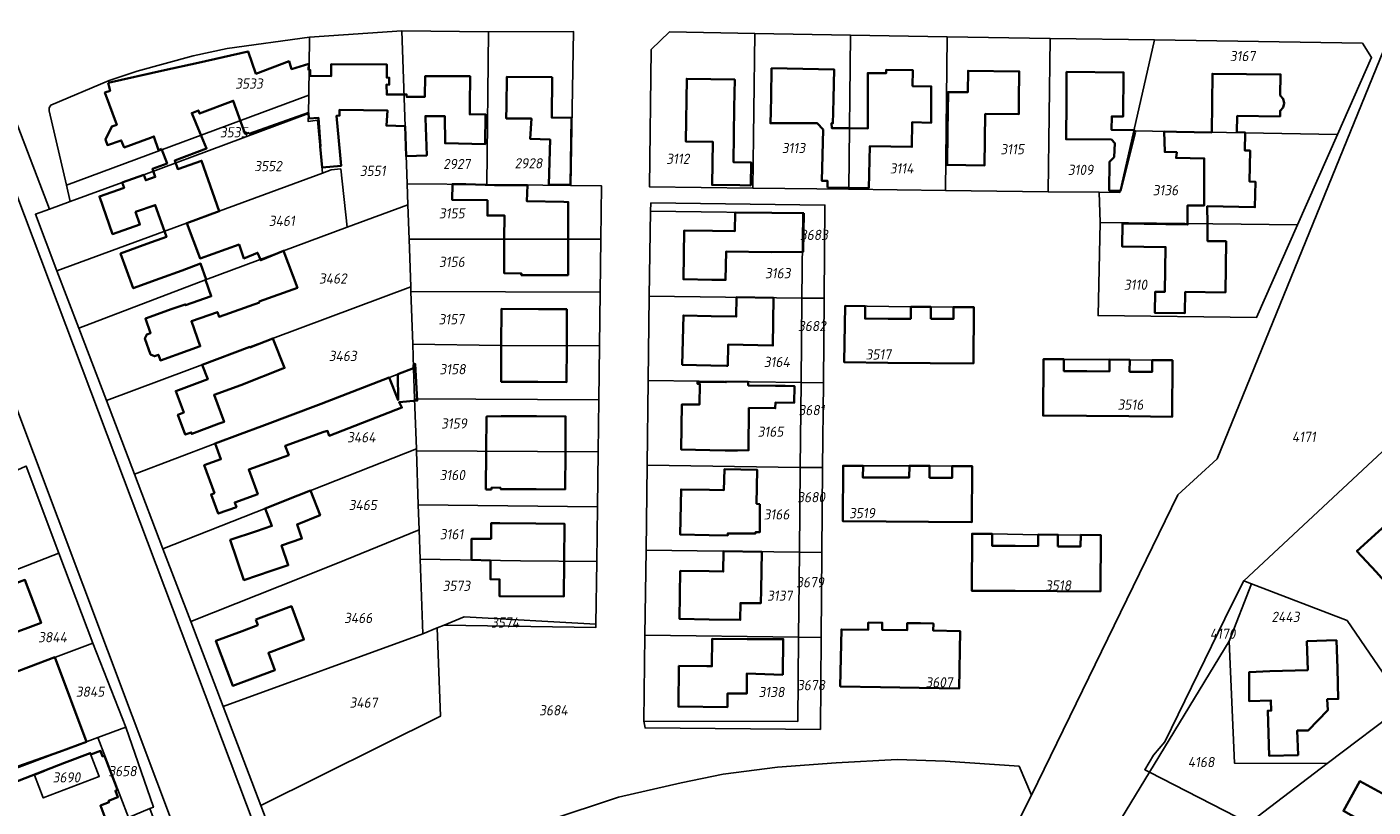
# Model space of a CAD drawing. Extents: x 177930 to 190767, y 381068 to 392034.
# Tile 261 of 318: x 183850 to 184088, y 387217 to 387355. Entities that reach past the tile are written whole.
import ezdxf
from ezdxf.enums import TextEntityAlignment as Align

# ---------------------------------------------------------------- set-up
doc = ezdxf.new("R2010")
doc.units = 0
for name, color, linetype, lineweight in [('B-XX-KG-GRENS_PERCEEL-GV', 150, 'Continuous', 25), ('B-XX-KG-GRENS_PERCEEL-S', 150, 'Continuous', 25), ('B-XX-OG-BEBOUWING-G', 7, 'Continuous', 35)]:
    doc.layers.add(name, color=color, linetype=linetype, lineweight=lineweight)
doc.styles.add('NLCS-ISO', font='NLCS-ISO.ttf', dxfattribs={"height": 1.8})

# ---------------------------------------------------------------- blocks, each defined once
blk = doc.blocks.new('SKG-PERCEELNUMMER-SO')
at = {"layer": 'DefPoints'}
blk.add_point((0, 0), dxfattribs=at)
at = {"style": 'NLCS-ISO', "oblique": 10, "flags": 1}
blk.add_attdef('GEMEENTECODE', text='', height=1.8, dxfattribs=at).set_placement((-0.5, 2.55), align=Align.MIDDLE_RIGHT)
blk.add_attdef('SECTIE', text='', height=1.8, dxfattribs=at).set_placement((0.5, 2.5), align=Align.MIDDLE_LEFT)
at = {"style": 'NLCS-ISO', "oblique": 10}
blk.add_attdef('PERCEELNUMMER', text='', height=1.8, dxfattribs=at).set_placement((0, 0), align=Align.MIDDLE_CENTER)

msp = doc.modelspace()

# ---------------------------------------------------------------- linework, layer by layer
at = {"layer": 'B-XX-KG-GRENS_PERCEEL-GV'}
for points in [[(183797.237, 387423.996), (183825.322, 387349.479), (183881.999, 387198.741), (183888.966, 387182.649), (183897.93, 387159.159), (183911.704, 387123.058), (183926.398, 387084.55), (183937.625, 387084.858), (183935.712, 387089.863), (183936.787, 387090.71), (183935.32, 387096.99), (183931.38, 387108.63), (183931.189, 387125.515), (183928.186, 387131.37), (183926.913, 387134.61), (183925.35, 387138.588), (183924.31, 387141.236), (183919.394, 387153.745), (183916.73, 387160.525), (183907.981, 387172.086), (183906.553, 387171.472), (183849.898, 387321.879), (183782.603, 387500.489)], [(183782.603, 387500.489), (183849.898, 387321.879), (183906.553, 387171.472), (183907.981, 387172.086), (183916.73, 387160.525), (183914.742, 387168.627), (183913.409, 387174.06), (183903.692, 387198.428), (183899.744, 387196.454), (183891.645, 387217.694), (183884.977, 387235.183), (183879.257, 387250.185), (183874.353, 387263.046), (183869.328, 387276.225), (183864.371, 387289.225), (183859.495, 387302.012), (183855.632, 387312.144), (183851.829, 387322.117), (183854.302, 387323.024), (183839.663, 387361.351)], [(183942.18, 387215.01), (183954.759, 387219.158), (183965.834, 387221.69), (183973.264, 387223.216), (183982.868, 387224.445), (183993.208, 387225.229), (184003.971, 387225.81), (184012.45, 387225.522), (184025.488, 387224.643), (184027.709, 387219.498), (184053.533, 387272.592), (184060.483, 387278.906), (184098.35, 387372.043)], [(184098.35, 387372.043), (184060.483, 387278.906), (184053.533, 387272.592), (184027.709, 387219.498), (183996.328, 387157.041), (183994.217, 387152.839), (183988.304, 387141.07), (183985.874, 387136.234), (183997.253, 387131.798), (183998.403, 387131.449), (183998.774, 387132.146), (184003.147, 387140.359), (184016.707, 387165.828), (184028.504, 387187.985), (184042.749, 387214.139), (184048.502, 387223.606), (184047.681, 387224.028), (184049.203, 387226.614), (184051.214, 387228.947), (184062.969, 387253.053), (184065.145, 387257.397), (184093.996, 387284.252)], [(183839.663, 387361.351), (183854.302, 387323.024), (183857.969, 387324.369), (183857.302, 387327.255), (183854.269, 387340.374), (183854.259, 387340.921), (183854.552, 387341.406), (183864.854, 387345.732), (183869.784, 387347.383), (183879.683, 387350.071), (183885.678, 387351.371), (183900.226, 387353.387), (183916.514, 387354.484), (183931.839, 387354.321), (183946.834, 387354.365), (183946.336, 387327.171), (183951.794, 387327.108), (183951.671, 387317.688), (183951.548, 387308.341), (183951.424, 387298.892), (183951.299, 387289.367), (183951.179, 387280.159), (183951.051, 387270.457), (183950.924, 387260.797), (183950.78, 387249.743), (183950.772, 387249.132), (183924, 387249.562), (183922.761, 387249.057), (183923.326, 387233.452), (183891.645, 387217.694), (183899.744, 387196.454)], [(183850.177, 387277.629), (183855.955, 387262.283), (183861.948, 387246.366), (183867.787, 387231.553), (183872.683, 387217.407), (183872.041, 387217.15), (183878.786, 387198.869), (183881.744, 387190.829), (183883.247, 387186.329), (183882.286, 387186.031), (183893.334, 387157.316), (183897.93, 387159.159), (183888.966, 387182.649), (183881.999, 387198.741), (183825.322, 387349.479)], [(184099.665, 387197.195), (184066.453, 387214.902), (184066.037, 387214.585), (184048.502, 387223.606), (184042.749, 387214.139), (184070.029, 387199.574), (184093.838, 387186.862)]]:
    msp.add_lwpolyline(points, dxfattribs=at)
for points in [[(183917.581, 387323.795), (183917.451, 387327.508), (183916.514, 387354.484), (183900.226, 387353.387), (183900.08, 387343.167), (183900.062, 387339.925), (183900.013, 387338.476), (183901.639, 387338.729), (183902.53, 387329.375), (183904.058, 387329.957), (183905.728, 387330.118), (183906.853, 387319.815)], [(183917.451, 387327.508), (183931.542, 387327.341), (183931.839, 387354.321), (183916.514, 387354.484)], [(183900.08, 387343.167), (183900.226, 387353.387), (183885.678, 387351.371), (183879.683, 387350.071), (183869.784, 387347.383), (183864.854, 387345.732), (183854.552, 387341.406), (183854.259, 387340.921), (183854.269, 387340.374), (183857.302, 387327.255)], [(183931.542, 387327.341), (183946.336, 387327.171), (183946.834, 387354.365), (183931.839, 387354.321)], [(183960.256, 387326.951), (183960.554, 387351.199), (183963.796, 387354.321), (183978.829, 387354.047), (183995.752, 387353.738), (184012.813, 387353.432), (184030.953, 387353.164), (184049.43, 387352.89), (184086.103, 387352.348), (184087.718, 387349.822), (184081.701, 387336.205), (184074.643, 387320.234), (184067.425, 387303.895), (184039.437, 387304.232), (184039.831, 387320.654), (184039.607, 387325.993), (184030.621, 387326.102), (184012.481, 387326.321), (183995.419, 387326.527), (183978.494, 387326.731)], [(183978.494, 387326.731), (183978.829, 387354.047), (183963.796, 387354.321), (183960.554, 387351.199), (183960.256, 387326.951)], [(183978.829, 387354.047), (183978.494, 387326.731), (183995.419, 387326.527), (183995.752, 387353.738)], [(183995.752, 387353.738), (183995.419, 387326.527), (184012.481, 387326.321), (184012.813, 387353.432)], [(184012.813, 387353.432), (184012.481, 387326.321), (184030.621, 387326.102), (184030.953, 387353.164)], [(184030.621, 387326.102), (184039.607, 387325.993), (184043.263, 387325.949), (184045.751, 387336.82), (184049.43, 387352.89), (184030.953, 387353.164)], [(184081.701, 387336.205), (184087.718, 387349.822), (184086.103, 387352.348), (184049.43, 387352.89), (184045.751, 387336.82)], [(183857.302, 387327.255), (183857.969, 387324.369), (183867.168, 387327.743), (183870.98, 387329.067), (183900.062, 387339.925), (183900.08, 387343.167)], [(183855.632, 387312.144), (183884.28, 387322.65), (183902.53, 387329.375), (183901.639, 387338.729), (183900.013, 387338.476), (183900.062, 387339.925), (183870.98, 387329.067), (183867.168, 387327.743), (183857.969, 387324.369), (183854.302, 387323.024), (183851.829, 387322.117)], [(184081.701, 387336.205), (184045.751, 387336.82), (184043.263, 387325.949), (184039.607, 387325.993), (184039.831, 387320.654), (184074.643, 387320.234)], [(183859.495, 387302.012), (183881.843, 387310.538), (183906.853, 387319.815), (183905.728, 387330.118), (183904.058, 387329.957), (183902.53, 387329.375), (183884.28, 387322.65), (183855.632, 387312.144)], [(183931.542, 387327.341), (183917.451, 387327.508), (183917.581, 387323.795), (183917.795, 387317.688), (183951.671, 387317.688), (183951.794, 387327.108), (183946.336, 387327.171)], [(183859.495, 387302.012), (183864.371, 387289.225), (183918.089, 387309.275), (183917.795, 387317.688), (183917.581, 387323.795), (183906.853, 387319.815), (183881.843, 387310.538)], [(183959.261, 387232.582), (183959.454, 387247.779), (183959.644, 387262.777), (183959.835, 387277.776), (183960.025, 387292.775), (183960.215, 387307.673), (183960.405, 387322.663), (183960.493, 387324.126), (183991.226, 387323.731), (183991.082, 387307.269), (183990.951, 387292.368), (183990.819, 387277.369), (183990.688, 387262.369), (183990.556, 387247.371), (183990.414, 387231.148), (183959.473, 387231.397)], [(183987.161, 387307.32), (183991.082, 387307.269), (183991.226, 387323.731), (183960.493, 387324.126), (183960.405, 387322.663), (183987.311, 387322.336)], [(183987.161, 387307.32), (183987.311, 387322.336), (183960.405, 387322.663), (183960.215, 387307.673)], [(184074.643, 387320.234), (184039.831, 387320.654), (184039.437, 387304.232), (184067.425, 387303.895)], [(183918.117, 387308.446), (183951.548, 387308.341), (183951.671, 387317.688), (183917.795, 387317.688), (183918.089, 387309.275)], [(183918.117, 387308.446), (183918.089, 387309.275), (183864.371, 387289.225), (183869.328, 387276.225), (183883.55, 387281.65), (183891.796, 387284.672), (183902.314, 387288.634), (183918.591, 387294.919), (183918.441, 387299.197)], [(183918.441, 387299.197), (183934.082, 387298.946), (183951.424, 387298.892), (183951.548, 387308.341), (183918.117, 387308.446)], [(183987.011, 387292.42), (183987.161, 387307.32), (183960.215, 387307.673), (183960.025, 387292.775)], [(183990.951, 387292.368), (183991.082, 387307.269), (183987.161, 387307.32), (183987.011, 387292.42)], [(183994.63, 387295.98), (183994.77, 387305.92), (184006.39, 387305.79), (184013.91, 387305.72), (184017.51, 387305.7), (184017.43, 387295.74)], [(184017.51, 387305.7), (184013.91, 387305.72), (184006.39, 387305.79), (183994.77, 387305.92), (183994.63, 387295.98), (184017.43, 387295.74)], [(183918.779, 387289.544), (183951.299, 387289.367), (183951.424, 387298.892), (183934.082, 387298.946), (183918.441, 387299.197), (183918.591, 387294.919)], [(184052.57, 387296.33), (184048.99, 387296.36), (184045.02, 387296.41), (184041.45, 387296.44), (184033.42, 387296.49), (184029.82, 387296.52), (184029.73, 387286.56), (184052.54, 387286.37)], [(184029.73, 387286.56), (184029.82, 387296.52), (184033.42, 387296.49), (184041.45, 387296.44), (184045.02, 387296.41), (184048.99, 387296.36), (184052.57, 387296.33), (184052.54, 387286.37)], [(183874.353, 387263.046), (183919.089, 387280.68), (183918.779, 387289.544), (183918.591, 387294.919), (183902.314, 387288.634), (183891.796, 387284.672), (183883.55, 387281.65), (183869.328, 387276.225)], [(183986.861, 387277.421), (183987.011, 387292.42), (183960.025, 387292.775), (183959.835, 387277.776)], [(183990.819, 387277.369), (183990.951, 387292.368), (183987.011, 387292.42), (183986.861, 387277.421)], [(183919.102, 387280.333), (183951.179, 387280.159), (183951.299, 387289.367), (183918.779, 387289.544), (183919.089, 387280.68)], [(184096.977, 387287.027), (184093.996, 387284.252), (184065.145, 387257.397), (184066.531, 387256.848), (184083.404, 387250.35), (184093.568, 387235.487), (184101.324, 387241.362), (184123.136, 387257.882), (184123.676, 387258.293)], [(183879.257, 387250.185), (183899.004, 387258.045), (183906.442, 387261.042), (183919.59, 387266.358), (183919.435, 387270.799), (183919.102, 387280.333), (183919.089, 387280.68), (183874.353, 387263.046)], [(183919.435, 387270.799), (183951.051, 387270.457), (183951.179, 387280.159), (183919.102, 387280.333)], [(183850.01, 387277.554), (183845.606, 387275.569), (183845.765, 387275.144), (183824.178, 387266.906), (183824.884, 387265.174), (183812.496, 387258.884), (183817.326, 387250.87), (183819.098, 387247.929), (183855.955, 387262.283), (183850.177, 387277.629)], [(183986.711, 387262.421), (183986.861, 387277.421), (183959.835, 387277.776), (183959.644, 387262.777)], [(183990.688, 387262.369), (183990.819, 387277.369), (183986.861, 387277.421), (183986.711, 387262.421)], [(183994.36, 387267.94), (183994.44, 387277.71), (183997.95, 387277.68), (184006.12, 387277.71), (184009.71, 387277.69), (184013.66, 387277.65), (184017.2, 387277.63), (184017.14, 387267.72)], [(184017.2, 387277.63), (184013.66, 387277.65), (184009.71, 387277.69), (184006.12, 387277.71), (183997.95, 387277.68), (183994.44, 387277.71), (183994.36, 387267.94), (184017.14, 387267.72)], [(183919.772, 387261.181), (183937.457, 387260.913), (183950.924, 387260.797), (183951.051, 387270.457), (183919.435, 387270.799), (183919.59, 387266.358)], [(183879.257, 387250.185), (183884.977, 387235.183), (183920.232, 387248.023), (183919.772, 387261.181), (183919.59, 387266.358), (183906.442, 387261.042), (183899.004, 387258.045)], [(184039.92, 387265.47), (184028.85, 387265.53), (184020.74, 387265.67), (184017.2, 387265.7), (184017.15, 387255.64), (184039.86, 387255.51)], [(184017.15, 387255.64), (184017.2, 387265.7), (184020.74, 387265.67), (184028.85, 387265.53), (184039.92, 387265.47), (184039.86, 387255.51)], [(183819.098, 387247.929), (183822.4, 387242.452), (183827.63, 387233.777), (183827.776, 387233.535), (183827.797, 387233.5), (183834.51, 387236.018), (183834.492, 387236.065), (183861.948, 387246.366), (183855.955, 387262.283)], [(183959.454, 387247.779), (183986.561, 387247.423), (183986.711, 387262.421), (183959.644, 387262.777)], [(183986.561, 387247.423), (183990.556, 387247.371), (183990.688, 387262.369), (183986.711, 387262.421)], [(183924, 387249.562), (183927.532, 387251.005), (183950.78, 387249.743), (183950.924, 387260.797), (183937.457, 387260.913), (183919.772, 387261.181), (183920.232, 387248.023), (183922.761, 387249.057)], [(184066.531, 387256.848), (184065.145, 387257.397), (184062.969, 387253.053), (184051.214, 387228.947), (184049.203, 387226.614), (184047.681, 387224.028), (184048.502, 387223.606), (184062.565, 387246.747)], [(184079.891, 387225.127), (184093.568, 387235.487), (184083.404, 387250.35), (184066.531, 387256.848), (184062.565, 387246.747), (184063.539, 387225.162)], [(183924, 387249.562), (183950.772, 387249.132), (183950.78, 387249.743), (183927.532, 387251.005)], [(183993.93, 387238.72), (183994.12, 387248.8), (183998.85, 387248.71), (183998.87, 387250.01), (184001.33, 387249.97), (184001.31, 387248.73), (184005.73, 387248.65), (184005.76, 387249.92), (184010.37, 387249.84), (184010.34, 387248.59), (184015.11, 387248.5), (184014.93, 387238.35)], [(184015.11, 387248.5), (184010.34, 387248.59), (184010.37, 387249.84), (184005.76, 387249.92), (184005.73, 387248.65), (184001.31, 387248.73), (184001.33, 387249.97), (183998.87, 387250.01), (183998.85, 387248.71), (183994.12, 387248.8), (183993.93, 387238.72), (184014.93, 387238.35)], [(183891.645, 387217.694), (183923.326, 387233.452), (183922.761, 387249.057), (183920.232, 387248.023), (183884.977, 387235.183)], [(183959.454, 387247.779), (183959.261, 387232.582), (183986.412, 387232.553), (183986.561, 387247.423)], [(183867.787, 387231.553), (183861.948, 387246.366), (183834.492, 387236.065), (183834.51, 387236.018), (183827.797, 387233.5), (183832.752, 387225.277), (183836.131, 387219.671), (183843.641, 387222.493), (183862.883, 387229.712)], [(183986.561, 387247.423), (183986.412, 387232.553), (183959.261, 387232.582), (183959.473, 387231.397), (183990.414, 387231.148), (183990.556, 387247.371)], [(184066.453, 387214.902), (184079.891, 387225.127), (184063.539, 387225.162), (184062.565, 387246.747), (184048.502, 387223.606), (184066.037, 387214.585)], [(184101.324, 387241.362), (184093.568, 387235.487), (184079.891, 387225.127), (184066.453, 387214.902), (184099.665, 387197.195), (184109.84, 387198.246), (184125.338, 387210.337)], [(183872.041, 387217.15), (183872.683, 387217.407), (183867.787, 387231.553), (183862.883, 387229.712), (183868.27, 387215.563)], [(183836.131, 387219.671), (183837.848, 387216.824), (183844.529, 387205.739), (183849.351, 387207.596), (183868.27, 387215.563), (183862.883, 387229.712), (183843.641, 387222.493)], [(183861.51, 387226.95), (183853.428, 387223.841), (183853.464, 387223.747), (183851.681, 387223.062), (183853.232, 387219.03), (183863.097, 387222.825)], [(183853.232, 387219.03), (183851.681, 387223.062), (183853.464, 387223.747), (183853.428, 387223.841), (183861.51, 387226.95), (183863.097, 387222.825)], [(184027.709, 387219.498), (184025.488, 387224.643), (184012.45, 387225.522), (184003.971, 387225.81), (183993.208, 387225.229), (183982.868, 387224.445), (183973.264, 387223.216), (183965.834, 387221.69), (183954.759, 387219.158), (183942.18, 387215.01), (183954.146, 387183.659), (183953.494, 387183.41), (183962.784, 387158.995), (183970.559, 387159.425), (183970.394, 387162.42), (183977.283, 387162.801), (183977.449, 387159.806), (183981.959, 387160.055), (183983.705, 387159.132), (183985.599, 387162.714), (183996.328, 387157.041)]]:
    msp.add_lwpolyline(points, close=True, dxfattribs=at)
at = {"layer": 'B-XX-OG-BEBOUWING-G'}
for points in [[(183900.057, 387347.553), (183900.113, 387348.679), (183897.072, 387347.756), (183896.853, 387348.304), (183896.634, 387349.125), (183890.776, 387346.937), (183889.394, 387350.863), (183880.58, 387348.88), (183874.653, 387347.563)], [(183874.653, 387347.563), (183864.69, 387345.35)], [(183916.903, 387343.279), (183913.852, 387343.245), (183913.832, 387345.035), (183914.294, 387344.99), (183914.31, 387346.228), (183913.87, 387346.24), (183913.9, 387348.536), (183904.075, 387348.629), (183904.046, 387346.473), (183900.329, 387346.544), (183900.353, 387347.574), (183900.057, 387347.553)], [(183995.551, 387337.301), (183992.415, 387337.34), (183992.361, 387338.183), (183992.624, 387338.18), (183992.666, 387340.06), (183992.725, 387342.583), (183992.828, 387347.683), (183981.805, 387347.907), (183981.702, 387342.827), (183981.65, 387340.29), (183981.607, 387338.194), (183989.831, 387338.203), (183990.883, 387337.067), (183990.691, 387328.012), (183991.666, 387328.017), (183991.697, 387326.816)], [(183998.968, 387326.741), (183999.145, 387334.112), (184006.561, 387334.018), (184006.612, 387338.364), (184009.95, 387338.259), (184009.998, 387344.692), (184006.688, 387344.739), (184006.719, 387347.584), (184002.034, 387347.635), (184002.027, 387347.018), (183998.769, 387347.036), (183998.785, 387341.93), (183998.808, 387337.282), (183995.551, 387337.301)], [(183864.69, 387345.35), (183865.02, 387343.93), (183864.1, 387343.59), (183866.2, 387337.93), (183865.3, 387337.62), (183864.22, 387335.3), (183864.55, 387334.33), (183866.98, 387335.16), (183867.526, 387333.918), (183872.139, 387335.625), (183872.746, 387335.851), (183873.586, 387333.445), (183874.079, 387333.664)], [(183917.098, 387337.697), (183917.283, 387332.372), (183920.912, 387332.498), (183920.683, 387339.074), (183920.685, 387339.464), (183924.103, 387339.441), (183924.167, 387334.642), (183931.219, 387334.486), (183931.268, 387339.772), (183928.525, 387339.747), (183928.535, 387341.419), (183928.565, 387346.481), (183920.65, 387346.528), (183920.592, 387342.857), (183917.38, 387342.85), (183917.36, 387343.284), (183916.903, 387343.279)], [(184045.874, 387336.966), (184041.821, 387337.012), (184041.842, 387339.405), (184043.871, 387339.388), (184043.938, 387347.158), (184033.89, 387347.242), (184033.847, 387342.117), (184033.797, 387335.365), (184041.794, 387335.3), (184042.387, 387334.685), (184042.271, 387332.223), (184041.477, 387331.393), (184041.39, 387326.335), (184043.424, 387326.262), (184045.991, 387336.633)], [(184065.38, 387336.485), (184065.382, 387336.565), (184063.947, 387336.593), (184064.003, 387339.467), (184071.562, 387339.379), (184071.574, 387340.383), (184072.106, 387340.971), (184072.304, 387341.739), (184072.123, 387342.511), (184071.605, 387343.111), (184071.648, 387346.795), (184059.616, 387346.935), (184059.496, 387336.557)], [(183880.882, 387336.526), (183879.423, 387339.994), (183880.623, 387340.464), (183880.834, 387339.898), (183886.76, 387342.146), (183888.88, 387336.273)], [(183902.445, 387330.356), (183905.832, 387330.689), (183905.012, 387339.504), (183905.531, 387339.533), (183905.518, 387340.55), (183913.977, 387340.455), (183913.795, 387337.774), (183917.098, 387337.697)], [(183889.556, 387336.306), (183900.046, 387340.03)], [(183900.046, 387340.03), (183900.08, 387339.024), (183901.792, 387339.157), (183902.172, 387334.095), (183902.082, 387334.074)], [(183878.577, 387320.558), (183884.28, 387322.65), (183881.184, 387331.554), (183876.975, 387330.089), (183876.426, 387331.582), (183882.049, 387333.752), (183880.882, 387336.526)], [(183888.88, 387336.273), (183889.493, 387336.487), (183889.556, 387336.306)], [(184045.991, 387336.633), (184045.874, 387336.966)], [(184053.291, 387336.693), (184051.131, 387336.729)], [(184051.131, 387336.729), (184051.22, 387333.125), (184053.336, 387333.076), (184053.215, 387332.074), (184058.197, 387331.979), (184058.148, 387323.636), (184055.237, 387323.68), (184055.231, 387320.468)], [(184059.496, 387336.557), (184053.291, 387336.693)], [(184058.748, 387320.426), (184058.728, 387323.517), (184067.136, 387323.353), (184067.224, 387327.859), (184066.177, 387327.88), (184066.284, 387333.369), (184065.32, 387333.388), (184065.38, 387336.485)], [(183874.079, 387333.664), (183875.084, 387331.089), (183872.483, 387330.132), (183873.007, 387328.707), (183871.311, 387328.117), (183870.98, 387329.067), (183867.168, 387327.743), (183867.499, 387326.789), (183863.145, 387325.276), (183865.459, 387318.615), (183870.287, 387320.292), (183869.514, 387322.513), (183872.999, 387323.726), (183874.608, 387319.102)], [(183902.082, 387334.074), (183902.445, 387330.356)], [(183927.835, 387327.415), (183925.443, 387327.453), (183925.432, 387324.632), (183931.64, 387324.591), (183931.629, 387321.884), (183934.622, 387321.902), (183934.602, 387317.688)], [(183931.24, 387327.337), (183927.835, 387327.415)], [(183945.889, 387317.688), (183945.892, 387324.267), (183945.153, 387324.282), (183938.604, 387324.419), (183938.688, 387327.248), (183932.906, 387327.257), (183931.24, 387327.337)], [(183991.697, 387326.816), (183995.422, 387326.778)], [(183995.422, 387326.778), (183998.968, 387326.741)], [(183975.353, 387322.448), (183975.309, 387319.11), (183971.398, 387319.182), (183966.391, 387319.27), (183966.238, 387310.648), (183971.28, 387310.558), (183973.693, 387310.517), (183973.777, 387315.531), (183981.722, 387315.393), (183987.377, 387315.485), (183987.508, 387322.315)], [(183987.508, 387322.315), (183981.842, 387322.382), (183975.353, 387322.448)], [(183874.608, 387319.102), (183874.96, 387318.118), (183871.504, 387316.873), (183866.873, 387315.198), (183869.1, 387309.044), (183873.809, 387310.747), (183877.74, 387312.177), (183880.998, 387313.395), (183881.99, 387310.59)], [(183891.555, 387314.14), (183891.059, 387315.322), (183888.653, 387314.303), (183887.786, 387316.753), (183880.91, 387314.32), (183878.577, 387320.558)], [(184055.231, 387320.468), (184055.231, 387320.301), (184051.393, 387320.38), (184043.76, 387320.472), (184043.711, 387316.418), (184051.344, 387316.325), (184051.209, 387308.395), (184049.504, 387308.41), (184049.454, 387304.733), (184054.784, 387304.66), (184054.834, 387308.4), (184061.924, 387308.306), (184062.047, 387317.343), (184058.767, 387317.387), (184058.748, 387320.426)], [(183934.602, 387317.688), (183934.574, 387311.725), (183937.66, 387311.636), (183937.621, 387311.381), (183940.634, 387311.378), (183945.887, 387311.376), (183945.889, 387317.688)], [(183881.99, 387310.59), (183881.843, 387310.538), (183882.874, 387307.648), (183878.358, 387306.037), (183878.298, 387306.206), (183876.002, 387305.389), (183871.27, 387303.705), (183872.184, 387301.136), (183871.5, 387300.893), (183871.162, 387300.201), (183872.161, 387297.377), (183872.867, 387297.05), (183873.551, 387297.294), (183873.901, 387296.311), (183878.792, 387298.051), (183880.933, 387298.812), (183879.374, 387303.22), (183883.981, 387304.849), (183884.272, 387304.026), (183891.397, 387306.547), (183891.341, 387306.705), (183898.097, 387309.15), (183895.657, 387315.675), (183891.613, 387314.001), (183891.555, 387314.14)], [(183945.629, 387298.91), (183945.652, 387305.341), (183940.643, 387305.358), (183934.102, 387305.386), (183934.082, 387298.946)], [(184002.382, 387303.674), (183998.298, 387303.702), (183998.328, 387305.876), (183994.768, 387305.925), (183994.632, 387295.975), (184002.321, 387295.896)], [(184009.919, 387303.65), (184009.936, 387305.761), (184006.387, 387305.789), (184006.369, 387303.647), (184002.382, 387303.674)], [(184015.514, 387305.711), (184013.912, 387305.724), (184013.895, 387303.618), (184009.919, 387303.65)], [(184017.43, 387295.74), (184017.51, 387305.695), (184015.514, 387305.711)], [(183881.258, 387295.528), (183882.26, 387292.984), (183881.335, 387292.644), (183876.624, 387290.896), (183878.037, 387287.089), (183877.006, 387286.706), (183878.303, 387283.209), (183879.335, 387283.592), (183879.431, 387283.333), (183884.297, 387285.139), (183885.145, 387285.454), (183883.385, 387290.199), (183888.085, 387291.942), (183895.837, 387294.984), (183893.753, 387300.199), (183889.714, 387298.609), (183889.69, 387298.675)], [(183889.69, 387298.675), (183881.258, 387295.528)], [(183934.082, 387298.946), (183934.062, 387292.525), (183940.516, 387292.498), (183945.607, 387292.481), (183945.629, 387298.91)], [(183891.796, 387284.672), (183887.966, 387283.266), (183883.552, 387281.655), (183884.574, 387278.857), (183881.649, 387277.789), (183883.448, 387272.861), (183882.862, 387272.647), (183884.105, 387269.243), (183887.318, 387270.413), (183887.024, 387271.221), (183891.089, 387272.7), (183889.514, 387277.028), (183896.549, 387279.588), (183895.953, 387281.226), (183902.742, 387283.698), (183903.406, 387283.861), (183903.72, 387283.003), (183916.55, 387287.977), (183916.026, 387288.902), (183919.256, 387289.202), (183918.885, 387295.671), (183918.569, 387295.543)], [(183918.569, 387295.543), (183918.591, 387294.919), (183915.828, 387293.852)], [(184002.321, 387295.896), (184009.776, 387295.819)], [(184009.776, 387295.819), (184017.43, 387295.74)], [(184037.457, 387294.386), (184033.404, 387294.42), (184033.421, 387296.495), (184029.817, 387296.525), (184029.733, 387286.56), (184037.391, 387286.496)], [(184045.006, 387294.31), (184045.023, 387296.41), (184041.454, 387296.44), (184041.437, 387294.353), (184037.457, 387294.386)], [(184044.849, 387286.433), (184052.54, 387286.369), (184052.567, 387296.33), (184048.992, 387296.359), (184048.974, 387294.277), (184045.006, 387294.31)], [(183914.295, 387293.26), (183902.314, 387288.634), (183891.796, 387284.672)], [(183915.828, 387293.852), (183915.862, 387289.283), (183914.295, 387293.26)], [(183945.396, 387280.19), (183945.433, 387286.401), (183940.325, 387286.432), (183934.043, 387286.467), (183931.483, 387286.385), (183931.433, 387280.266)], [(184037.391, 387286.496), (184044.849, 387286.433)], [(183931.433, 387280.266), (183931.378, 387273.531)], [(183932.346, 387273.5), (183932.357, 387273.832), (183933.974, 387273.787), (183933.973, 387273.577), (183940.248, 387273.542), (183945.356, 387273.511), (183945.396, 387280.19)], [(184002.071, 387275.618), (183997.936, 387275.603), (183997.953, 387277.682), (183994.437, 387277.71), (183994.359, 387267.937), (184002.028, 387267.863)], [(184009.698, 387275.577), (184009.709, 387277.688), (184006.123, 387277.708), (184006.112, 387275.633), (184002.071, 387275.618)], [(184009.485, 387267.79), (184017.143, 387267.716), (184017.197, 387277.63), (184013.663, 387277.649), (184013.652, 387275.556), (184009.698, 387275.577)], [(183898.158, 387272.436), (183892.384, 387270.154), (183893.602, 387267.078), (183890.882, 387266.176), (183886.23, 387264.598), (183888.638, 387257.498), (183893.453, 387259.131), (183896.465, 387260.129), (183895.286, 387263.635), (183898.877, 387264.842), (183898.033, 387267.353), (183902.097, 387268.948), (183900.4, 387273.313)], [(183900.4, 387273.313), (183898.158, 387272.436)], [(183931.378, 387273.531), (183932.346, 387273.5)], [(183945.163, 387260.847), (183945.219, 387267.468), (183940.156, 387267.511), (183933.826, 387267.56), (183932.319, 387267.586), (183932.279, 387264.805), (183928.827, 387264.797), (183928.836, 387261.111), (183932.2, 387260.958)], [(184002.028, 387267.863), (184009.485, 387267.79)], [(184024.83, 387263.549), (184020.732, 387263.572), (184020.744, 387265.67), (184017.204, 387265.7), (184017.147, 387255.639), (184024.787, 387255.596)], [(184032.339, 387263.465), (184032.351, 387265.515), (184028.847, 387265.534), (184028.836, 387263.526), (184024.83, 387263.549)], [(184032.225, 387255.553), (184039.862, 387255.51), (184039.919, 387265.47), (184036.368, 387265.49), (184036.356, 387263.442), (184032.339, 387263.465)], [(183932.2, 387260.958), (183932.172, 387257.648), (183933.774, 387257.636), (183933.749, 387254.678), (183945.11, 387254.582), (183945.163, 387260.847)], [(183834.908, 387236.191), (183834.347, 387237.653), (183839.914, 387239.807), (183840.435, 387238.454), (183844.352, 387239.967), (183843.823, 387241.208), (183843.948, 387241.271), (183842.43, 387245.264), (183845.676, 387246.453), (183845.394, 387247.249), (183850.018, 387248.896), (183852.829, 387249.947), (183849.994, 387257.538), (183846.209, 387256.124), (183845.619, 387257.704), (183841.004, 387255.98), (183837.041, 387254.525), (183838.926, 387249.549), (183838.463, 387249.406), (183838.705, 387248.508), (183831.381, 387245.823), (183830.074, 387249.277), (183821.279, 387245.914), (183828.597, 387233.8)], [(184024.787, 387255.596), (184032.225, 387255.553)], [(184001.204, 387249.971), (183998.872, 387250.011), (183998.847, 387248.711), (183994.123, 387248.8), (183993.933, 387238.719), (184001.006, 387238.594)], [(184008.067, 387249.88), (184005.756, 387249.92), (184005.734, 387248.651), (184001.309, 387248.728), (184001.331, 387249.969), (184001.204, 387249.971)], [(184015.109, 387248.503), (184010.344, 387248.586), (184010.366, 387249.84), (184008.067, 387249.88)], [(184014.931, 387238.349), (184015.109, 387248.503)], [(183977.517, 387247.072), (183971.3, 387247.133), (183971.253, 387242.301), (183970.39, 387242.309)], [(183983.798, 387240.779), (183983.868, 387247.081), (183977.517, 387247.072)], [(183846.811, 387223.682), (183846.727, 387223.905), (183856.079, 387227.164), (183860.88, 387228.963), (183855.294, 387243.873), (183850.599, 387242.114), (183834.908, 387236.191)], [(183970.39, 387242.309), (183965.434, 387242.356), (183965.365, 387235.161), (183974.011, 387235.079), (183974.034, 387237.496), (183977.419, 387237.463), (183977.453, 387241.019), (183983.798, 387240.779)], [(184001.006, 387238.594), (184007.869, 387238.473)], [(184007.869, 387238.473), (184014.931, 387238.349)], [(183839.401, 387214.247), (183840.613, 387214.713), (183844.172, 387205.652), (183860.045, 387212.148), (183864.743, 387213.952), (183863.31, 387217.683), (183864.848, 387218.274), (183864.749, 387218.532), (183866.412, 387219.158), (183865.975, 387220.319), (183866.317, 387220.448), (183864.031, 387226.49), (183863.7, 387226.365), (183863.331, 387227.345), (183861.612, 387226.698), (183861.513, 387226.955), (183856.983, 387225.214), (183847.608, 387221.575), (183846.811, 387223.682)]]:
    msp.add_lwpolyline(points, dxfattribs=at)
for points in [[(184012.876, 387336.807), (184012.797, 387330.841), (184019.401, 387330.754), (184019.521, 387339.84), (184025.426, 387339.764), (184025.46, 387342.231), (184025.532, 387347.336), (184016.482, 387347.463), (184016.429, 387343.655), (184012.969, 387343.704)], [(183943.093, 387346.296), (183935.09, 387346.404), (183935.02, 387341.23), (183934.961, 387339.053), (183939.398, 387339.002), (183939.199, 387335.43), (183942.712, 387335.312), (183942.495, 387327.379), (183942.64, 387327.375), (183946.31, 387327.325), (183946.47, 387339.141), (183942.997, 387339.188)], [(183978.128, 387327.198), (183978.195, 387331.264), (183975.054, 387331.316), (183975.208, 387340.965), (183975.288, 387345.912), (183966.829, 387346.047), (183966.651, 387334.983), (183971.406, 387334.907), (183971.284, 387327.306), (183976.168, 387327.228)], [(183973.813, 387295.36), (183974.054, 387295.355), (183974.136, 387299.099), (183982.039, 387298.933), (183982.138, 387307.376), (183975.6, 387307.466), (183975.565, 387304.041), (183971.143, 387304.139), (183966.231, 387304.249), (183966.037, 387295.528), (183971.076, 387295.416)], [(183977.67, 387292.543), (183973.733, 387292.595), (183973.728, 387292.438), (183968.728, 387292.528), (183968.722, 387292.178), (183969.122, 387292.17), (183969.056, 387288.491), (183965.986, 387288.546), (183965.843, 387280.546), (183970.92, 387280.455), (183973.624, 387280.412), (183975.772, 387280.394), (183977.74, 387280.425), (183977.808, 387287.916), (183982.457, 387287.856), (183982.47, 387288.854), (183985.799, 387288.819), (183985.833, 387291.77), (183984.208, 387291.793), (183982.508, 387291.815), (183977.671, 387291.878)], [(183979.738, 387270.936), (183979.16, 387270.993), (183979.265, 387276.98), (183973.465, 387277.082), (183973.4, 387273.394), (183970.837, 387273.442), (183965.831, 387273.532), (183965.687, 387265.546), (183970.764, 387265.454), (183974.067, 387265.385), (183974.074, 387265.757), (183978.938, 387265.731), (183978.962, 387266.001), (183979.735, 387265.983)], [(184097.553, 387261.392), (184100.517, 387257.981), (184105.163, 387262.074), (184102.125, 387265.409), (184103.553, 387266.71), (184100.611, 387269.937), (184097.234, 387273.646), (184085.148, 387262.644), (184088.514, 387258.947), (184091.377, 387255.801), (184097.032, 387260.952)], [(183980.083, 387262.508), (183973.312, 387262.597), (183973.282, 387259.021), (183970.775, 387259.065), (183965.671, 387259.14), (183965.546, 387250.648), (183970.756, 387250.571), (183976.255, 387250.486), (183976.297, 387253.439), (183979.885, 387253.415), (183979.98, 387255.802)], [(183890.729, 387250.556), (183891.102, 387249.558), (183888.313, 387248.509), (183883.695, 387246.783), (183886.665, 387238.837), (183894.114, 387241.621), (183892.982, 387244.656), (183899.249, 387246.999), (183897.041, 387252.903)], [(184076.302, 387246.705), (184076.469, 387241.619), (184069.783, 387241.401), (184066.102, 387241.245), (184066.129, 387236.119), (184069.951, 387236.252), (184070.01, 387234.464), (184069.384, 387234.444), (184069.646, 387226.445), (184074.751, 387226.611), (184074.609, 387230.944), (184076.551, 387230.975), (184080.029, 387234.547), (184079.89, 387236.472), (184081.853, 387236.538), (184081.679, 387241.913), (184081.517, 387246.875)], [(184099.067, 387214.55), (184098.902, 387214.764), (184096.766, 387213.033), (184095.262, 387214.979), (184095.315, 387215.075), (184091.836, 387216.982), (184092.553, 387218.259), (184090.162, 387219.53), (184085.655, 387222.001), (184082.767, 387216.732), (184086.849, 387214.483), (184086.181, 387213.302), (184094.681, 387208.595), (184094.81, 387208.894), (184095.822, 387209.677), (184096.324, 387209.028), (184096.546, 387209.2), (184100.748, 387203.765), (184109.339, 387210.409), (184109.993, 387209.562), (184115.094, 387213.506), (184108.591, 387221.915)]]:
    msp.add_lwpolyline(points, close=True, dxfattribs=at)

# ---------------------------------------------------------------- block references
at = {"layer": 'B-XX-KG-GRENS_PERCEEL-S'}
for p, values in [((184064.949, 387350.05), {'PERCEELNUMMER': '3167'}), ((183889.549, 387345.195), {'PERCEELNUMMER': '3533'}), ((183886.857, 387336.594), {'PERCEELNUMMER': '3535'}), ((183985.666, 387333.816), {'PERCEELNUMMER': '3113'}), ((184024.292, 387333.601), {'PERCEELNUMMER': '3115'}), ((183892.911, 387330.622), {'PERCEELNUMMER': '3552'}), ((183911.386, 387329.773), {'PERCEELNUMMER': '3551'}), ((183926.22, 387330.989), {'PERCEELNUMMER': '2927'}), ((183938.88, 387331.117), {'PERCEELNUMMER': '2928'}), ((183965.252, 387331.908), {'PERCEELNUMMER': '3112'}), ((184004.764, 387330.21), {'PERCEELNUMMER': '3114'}), ((184036.344, 387329.955), {'PERCEELNUMMER': '3109'}), ((184051.328, 387326.364), {'PERCEELNUMMER': '3136'}), ((183895.338, 387320.95), {'PERCEELNUMMER': '3461'}), ((183925.352, 387322.274), {'PERCEELNUMMER': '3155'}), ((183989.281, 387318.47), {'PERCEELNUMMER': '3683'}), ((183925.351, 387313.712), {'PERCEELNUMMER': '3156'}), ((183904.35, 387310.766), {'PERCEELNUMMER': '3462'}), ((183982.89, 387311.708), {'PERCEELNUMMER': '3163'}), ((184046.051, 387309.664), {'PERCEELNUMMER': '3110'}), ((183925.266, 387303.572), {'PERCEELNUMMER': '3157'}), ((183988.923, 387302.377), {'PERCEELNUMMER': '3682'}), ((183906.093, 387297.092), {'PERCEELNUMMER': '3463'}), ((184000.651, 387297.36), {'PERCEELNUMMER': '3517'}), ((183925.479, 387294.754), {'PERCEELNUMMER': '3158'}), ((183982.722, 387296.031), {'PERCEELNUMMER': '3164'}), ((183988.858, 387287.523), {'PERCEELNUMMER': '3681'}), ((184045.162, 387288.499), {'PERCEELNUMMER': '3516'}), ((183925.734, 387285.169), {'PERCEELNUMMER': '3159'}), ((183909.377, 387282.736), {'PERCEELNUMMER': '3464'}), ((183981.614, 387283.721), {'PERCEELNUMMER': '3165'}), ((184075.766, 387282.808), {'PERCEELNUMMER': '4171'}), ((183925.435, 387276.053), {'PERCEELNUMMER': '3160'}), ((183909.634, 387270.769), {'PERCEELNUMMER': '3465'}), ((183988.793, 387272.148), {'PERCEELNUMMER': '3680'}), ((183982.68, 387269.111), {'PERCEELNUMMER': '3166'}), ((183997.766, 387269.335), {'PERCEELNUMMER': '3519'}), ((183925.307, 387265.614), {'PERCEELNUMMER': '3161'}), ((183926.158, 387256.499), {'PERCEELNUMMER': '3573'}), ((183988.597, 387257.13), {'PERCEELNUMMER': '3679'}), ((184032.385, 387256.558), {'PERCEELNUMMER': '3518'}), ((183983.232, 387254.757), {'PERCEELNUMMER': '3137'}), ((183908.822, 387250.822), {'PERCEELNUMMER': '3466'}), ((183934.765, 387250.015), {'PERCEELNUMMER': '3574'}), ((184072.532, 387251.015), {'PERCEELNUMMER': '2443'}), ((183854.858, 387247.422), {'PERCEELNUMMER': '3844'}), ((184061.433, 387248.028), {'PERCEELNUMMER': '4170'}), ((184011.366, 387239.455), {'PERCEELNUMMER': '3607'}), ((183861.485, 387237.807), {'PERCEELNUMMER': '3845'}), ((183981.783, 387237.746), {'PERCEELNUMMER': '3138'}), ((183988.76, 387238.953), {'PERCEELNUMMER': '3678'}), ((183909.759, 387235.872), {'PERCEELNUMMER': '3467'}), ((183943.285, 387234.523), {'PERCEELNUMMER': '3684'}), ((184057.623, 387225.37), {'PERCEELNUMMER': '4168'}), ((183867.208, 387223.772), {'PERCEELNUMMER': '3658'}), ((183857.32, 387222.67), {'PERCEELNUMMER': '3690'})]:
    msp.add_blockref('SKG-PERCEELNUMMER-SO', p, dxfattribs=at).add_auto_attribs(values)

doc.saveas('drawing.dxf')
